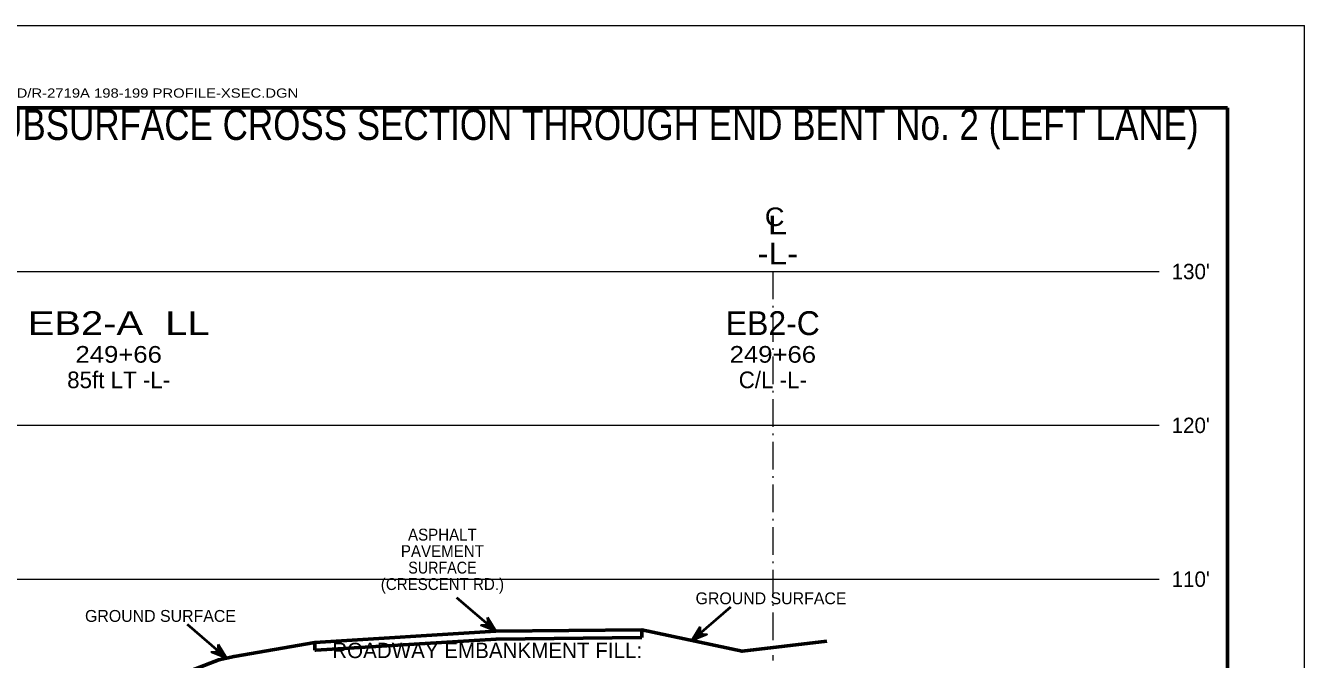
# Model space of a CAD drawing. Extents: x -76 to 974, y -1080 to -735.
# Drawn here: x 411.9 to 495, y -927.3 to -886.1 of the extents above; entities that cross this region are included whole.
import ezdxf
from ezdxf.enums import TextEntityAlignment as Align

# ---------------------------------------------------------------- set-up
doc = ezdxf.new("R2010")
doc.units = 0
doc.header["$LTSCALE"] = 0.36
doc.linetypes.add('DOT_DASHED', pattern=[7.7, 5, -1.2, 0.3, -1.2])
doc.linetypes.add('LONG_DASHED', pattern=[7.5, 6, -1.5])
for name, color, linetype, lineweight in [('10', 7, 'Continuous', 35), ('27', 7, 'Continuous', 40), ('28', 7, 'LONG_DASHED', 60), ('63', 7, 'Continuous', 35), ('7', 7, 'Continuous', 13)]:
    doc.layers.add(name, color=color, linetype=linetype, lineweight=lineweight)
doc.layers.add('29', color=7, linetype='Continuous')

msp = doc.modelspace()

# ---------------------------------------------------------------- hatches: boundary and pattern name
at = {"layer": '10'}
for points in [[(441.9097, -924.5926), (442.4473, -925.4902), (441.4789, -925.0948), (441.9453, -925.059)], [(455.7353, -925.1926), (455.1977, -926.0902), (456.1661, -925.6948), (455.6997, -925.659)], [(424.4096, -926.3376), (424.9472, -927.2352), (423.9788, -926.8398), (424.4452, -926.804)]]:
    msp.add_hatch(color=256, dxfattribs=at).paths.add_polyline_path(points)

# ---------------------------------------------------------------- linework, layer by layer
for points in [[(441.9097, -924.5926), (442.4473, -925.4902), (441.4789, -925.0948), (441.9453, -925.059)], [(455.7353, -925.1926), (455.1977, -926.0902), (456.1661, -925.6948), (455.6997, -925.659)], [(424.4096, -926.3376), (424.9472, -927.2352), (423.9788, -926.8398), (424.4452, -926.804)]]:
    msp.add_lwpolyline(points, close=True, dxfattribs=at)
at = {"layer": '27'}
for p, q in [((442.4474, -925.49), (439.927, -923.3077)), ((455.1974, -926.09), (457.7179, -923.9077)), ((424.9474, -927.235), (422.427, -925.0527))]:
    msp.add_line(p, q, dxfattribs=at)
at = {"layer": '28', "linetype": 'Continuous'}
for p, q in [((451.9474, -925.9015), (451.9474, -925.39)), ((430.6974, -926.7175), (430.6974, -926.21))]:
    msp.add_line(p, q, dxfattribs=at)
for points in [[(417.9474, -929.1789), (420.1974, -929), (424.4474, -927.35), (425.4474, -927.12), (430.6974, -926.21), (442.4474, -925.49), (451.9474, -925.39), (458.4474, -926.79), (463.9474, -926.13)], [(430.6974, -926.7175), (430.7556, -926.7074), (442.4654, -925.9899), (451.8968, -925.8906), (451.9474, -925.9015)]]:
    msp.add_lwpolyline(points, dxfattribs=at)
at = {"layer": '63', "lineweight": 13}
for p in [(384.9866, -886.1123), (494.9866, -1056.1123)]:
    msp.add_line(p, (494.9866, -886.1123), dxfattribs=at)
at = {"layer": '63', "lineweight": 60}
for q in [(389.9866, -891.4595), (489.9866, -1052.1123)]:
    msp.add_line((489.9866, -891.4595), q, dxfattribs=at)
at = {"layer": '7'}
for p, q in [((394.2541, -902.09), (485.5478, -902.09)), ((394.2541, -912.09), (485.5478, -912.09)), ((394.2541, -922.09), (485.5478, -922.09))]:
    msp.add_line(p, q, dxfattribs=at)
at = {"layer": '7', "linetype": 'DOT_DASHED'}
msp.add_line((460.4474, -902.09), (460.4474, -927.39), dxfattribs=at)

# ---------------------------------------------------------------- texts
at = {"layer": '27'}
for s, width, p in [('C', 1.1, (459.9313, -899.1407)), ('L', 1.4, (460.1277, -899.6741))]:
    msp.add_text(s, height=1.2, dxfattribs=dict(at, width=width)).set_placement(p)
for s, height, width, p in [('-L-', 1.4, 1.15, (460.7741, -901.6327)), ('EB2-A  LL', 1.55, 1.25, (417.949, -906.2324)), ('249+66', 1.085, 1.15, (417.9501, -908.0288)), ('249+66', 1.085, 1.15, (460.4502, -908.0288)), ('ASPHALT', 0.7718, 0.95, (438.9821, -919.59)), ('PAVEMENT', 0.7718, 0.95, (438.9822, -920.6618)), ('SURFACE', 0.7718, 0.9, (438.9821, -921.7336)), ('(CRESCENT RD.)', 0.7718, 0.95, (438.9821, -922.8053))]:
    msp.add_text(s, height=height, dxfattribs=dict(at, width=width)).set_placement(p, align=Align.CENTER)
for s, height, p in [('EB2-C', 1.55, (460.4492, -906.2324)), ('85ft LT -L-', 1.085, (417.9495, -909.6858)), ('C/L -L-', 1.085, (460.4496, -909.6858)), ('GROUND SURFACE', 0.7717, (460.3314, -923.7301)), ('GROUND SURFACE', 0.7717, (420.664, -924.8752))]:
    msp.add_text(s, height=height, dxfattribs=at).set_placement(p, align=Align.CENTER)
at = {"layer": '29'}
msp.add_text('ROADWAY EMBANKMENT FILL:', height=1, dxfattribs=at).set_placement((441.8919, -927.231), align=Align.CENTER)
at = {"layer": '63', "width": 1.2}
msp.add_text('S:PROJECTS/2008/08-049/GEOTECH DOT/CADD/R-2719A 198-199 PROFILE-XSEC.DGN', height=0.6, dxfattribs=at).set_placement((389.9702, -890.8007))
at = {"layer": '63', "width": 0.85}
msp.add_text('GENERALIZED SUBSURFACE CROSS SECTION THROUGH END BENT No. 2 (LEFT LANE)', height=2, dxfattribs=at).set_placement((439.9866, -893.5476), align=Align.CENTER)
at = {"layer": '63'}
for s, p in [("130'", (487.6009, -902.6008)), ("120'", (487.6009, -912.6008)), ("110'", (487.601, -922.6008))]:
    msp.add_text(s, height=1, dxfattribs=at).set_placement(p, align=Align.CENTER)

doc.saveas('drawing.dxf')
